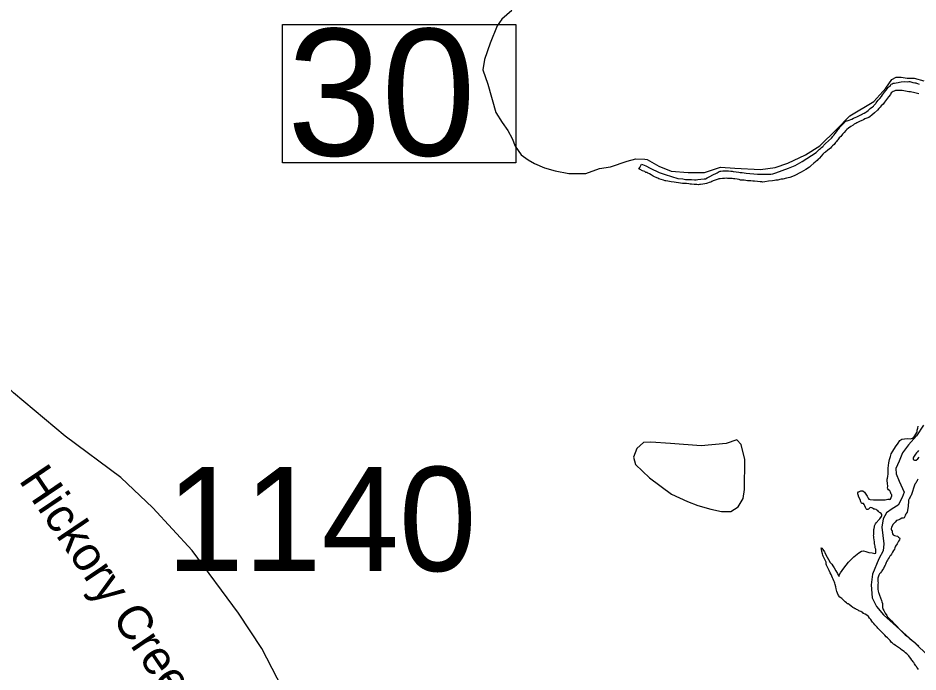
# Model space of a CAD drawing. Extents: x 1662474 to 1856135, y 779280 to 917889.
# Drawn here: x 1737790 to 1740276, y 799088 to 800896 of the extents above; entities that cross this region are included whole.
import ezdxf

# ---------------------------------------------------------------- set-up
doc = ezdxf.new("R2010")
doc.units = 0
for name, color, linetype in [('Cogo Default Point CELL', 7, 'Continuous'), ('Exist Hydrographic Creek Single Shore', 7, 'Continuous'), ('Exist Hydrographic Lake Shore', 7, 'Continuous'), ('Exist Hydrographic Pond Under 1500 Sq Ft', 7, 'Continuous'), ('Exist Road Secondary Structure Standard Bridge Number Label', 7, 'Continuous'), ('Exist Road Secondary Type 51 Attributed', 7, 'Continuous'), ('Exist Road Secondary Type 51 Label', 7, 'Continuous')]:
    doc.layers.add(name, color=color, linetype=linetype)

msp = doc.modelspace()

# ---------------------------------------------------------------- linework, layer by layer
at = {"layer": 'Exist Hydrographic Creek Single Shore'}
for points in [[(1739154.6, 800917.2), (1739127, 800893.1), (1739114.2, 800874.5)], [(1739114.2, 800874.5), (1739094.5, 800826.2), (1739079, 800781.1), (1739074.6, 800753), (1739088, 800713.6), (1739110.5, 800635.1), (1739127.4, 800607.6), (1739143.6, 800585.5), (1739155.1, 800562.9), (1739163.5, 800541.4), (1739180.1, 800518.3), (1739199.5, 800504.4), (1739217.1, 800493.9), (1739244.9, 800481.6), (1739273.8, 800473.4), (1739311.6, 800466.6), (1739359.1, 800466.4), (1739396.4, 800479.8), (1739427.2, 800484.5), (1739472.8, 800500.5), (1739497.1, 800506.5), (1739521.5, 800505.8), (1739527.9, 800504.9), (1739560.4, 800486.6), (1739594.2, 800472.7), (1739641, 800468.8), (1739686.1, 800468.8), (1739730.8, 800484.2), (1739769.9, 800481.1), (1739841.2, 800477.4), (1739881.4, 800482.9), (1739916.2, 800494.7), (1739965.4, 800517.6), (1740005.2, 800543), (1740051.1, 800588.1), (1740087.6, 800625.7), (1740154.4, 800665.6), (1740187.4, 800702.1), (1740203.9, 800725.9), (1740216, 800733), (1740229.4, 800732.2), (1740245.9, 800729.9), (1740265.4, 800730.1), (1740292.1, 800722.5)], [(1740291.4, 799770.8), (1740272.1, 799741.2), (1740249.6, 799716), (1740233.1, 799693.9), (1740223.9, 799671.1), (1740215.2, 799651.2), (1740216, 799636.2), (1740224.1, 799616), (1740238, 799585.8), (1740232.8, 799570.9), (1740221.5, 799549.6), (1740205.2, 799539.1), (1740189, 799528.3), (1740180, 799511.5), (1740176.4, 799488.7), (1740179.2, 799466.1), (1740181.4, 799442.8), (1740179.5, 799422.8), (1740167.8, 799400.8), (1740150.9, 799359.1), (1740146.5, 799328.9), (1740149.6, 799293.4), (1740161.4, 799269.2), (1740180.9, 799245.9), (1740270.1, 799166.1), (1740301.2, 799135.9)]]:
    msp.add_lwpolyline(points, dxfattribs=at)
at = {"layer": 'Exist Hydrographic Lake Shore'}
for points in [[(1739663.2, 800448.8), (1739667.8, 800449.6), (1739676.4, 800450.6), (1739685.2, 800451.7), (1739689.2, 800451.9), (1739694, 800454.3), (1739701.6, 800458.2), (1739709.2, 800462.2), (1739712.9, 800464.5), (1739715.8, 800465.8), (1739721.2, 800468.4), (1739726.5, 800471.4), (1739729.6, 800472.4), (1739732, 800472.7), (1739737.2, 800473.4), (1739744.4, 800473.7), (1739752.8, 800473.4), (1739759.4, 800472.7), (1739762.5, 800472.7), (1739765.9, 800471.9), (1739773.5, 800471.1), (1739781.4, 800469.8), (1739785.2, 800469), (1739790.2, 800468.8), (1739801.4, 800467.4), (1739812.1, 800466.1), (1739822.6, 800465.3), (1739832.5, 800464.5), (1739841, 800464), (1739855.4, 800464), (1739865.1, 800464.2), (1739869.5, 800464.2), (1739875.6, 800465.3), (1739883.2, 800467.9), (1739918.9, 800481.1), (1739936.5, 800488.7), (1739956.1, 800499.7), (1739994.8, 800524.1), (1739998.8, 800528.1), (1740004, 800533.3), (1740006.9, 800535.6), (1740009.8, 800538.2), (1740012.9, 800541.2), (1740014.8, 800542.5), (1740016.2, 800544.3), (1740020.8, 800548.8), (1740028.6, 800556.9), (1740036.8, 800564.2), (1740040.6, 800568.4), (1740042.2, 800570.3), (1740044.4, 800572.9), (1740047.2, 800576.9), (1740050.6, 800581.9), (1740054.4, 800587.1), (1740057.2, 800590.2), (1740060.6, 800594.7), (1740066.4, 800600.5), (1740071.9, 800606.2), (1740075.4, 800609.7), (1740078, 800611.5), (1740080.9, 800612.3), (1740086.1, 800614.1), (1740090.9, 800615.7), (1740093.1, 800616.5), (1740098.4, 800619.1), (1740107.4, 800623.3), (1740116.2, 800627.5), (1740120.5, 800629.6), (1740123.1, 800630.9), (1740127.2, 800633.3), (1740132, 800635.9), (1740135.1, 800638), (1740138.6, 800640.9), (1740144.4, 800645.6), (1740150.4, 800650.4), (1740152.8, 800652.7), (1740154.4, 800654.3), (1740156.8, 800657.2), (1740159.4, 800660.1), (1740160.4, 800661.9), (1740162.5, 800664.2), (1740166.4, 800668.8), (1740170.9, 800674), (1740175.4, 800679.2), (1740178.5, 800683.9), (1740180.9, 800687.1), (1740183.8, 800690.8), (1740187.1, 800695.5), (1740191.4, 800700.2), (1740194, 800703.6), (1740196.6, 800706.5), (1740199.8, 800709.9), (1740202.4, 800713.1), (1740204.8, 800714.6), (1740207.6, 800715.7), (1740210.8, 800716.2), (1740216, 800717.2), (1740221.2, 800718.3), (1740224.6, 800719.1), (1740229.6, 800719.9)], [(1740229.6, 800719.9), (1740237.8, 800720.2), (1740245.9, 800719.9), (1740250.4, 800720.4), (1740253.2, 800720.4), (1740255.9, 800719.6), (1740261.6, 800718.3), (1740267.2, 800717.2), (1740270.1, 800716.5), (1740271.9, 800715.7), (1740274.8, 800714.9), (1740279.5, 800712.8)], [(1740278, 800686.3), (1740270.9, 800687.9), (1740264, 800689.8), (1740259.4, 800690.8), (1740255.6, 800691.6), (1740250.9, 800691.8), (1740246.2, 800692.6), (1740242, 800693.9), (1740237.2, 800694.7), (1740232, 800695.5), (1740228.1, 800695.5), (1740224.6, 800695.5), (1740222, 800695.5), (1740218.1, 800695.8), (1740214.4, 800695.5), (1740212.1, 800695.2), (1740210, 800693.7), (1740207.4, 800693.1), (1740204.5, 800690.8), (1740202.4, 800689.2), (1740199.8, 800685), (1740194.5, 800677.9), (1740189.2, 800671.1), (1740186.4, 800667.1), (1740183.8, 800663.8), (1740179.5, 800658.2), (1740174.8, 800653.2), (1740171.9, 800649.6), (1740170.1, 800648), (1740168, 800645.6), (1740164, 800641.7), (1740156.4, 800634.1), (1740148.9, 800627.2), (1740144.4, 800623.6), (1740140.4, 800621.5), (1740134.6, 800619.1), (1740129.1, 800617), (1740125.2, 800614.7), (1740120.8, 800613.1), (1740114.5, 800609.7), (1740107.6, 800606.2), (1740104, 800604.4), (1740101.9, 800603.6), (1740100.2, 800602.3), (1740097.4, 800600.2), (1740090.9, 800596.3), (1740084, 800591.6), (1740079.8, 800588.1), (1740076.6, 800585.2), (1740072.5, 800580), (1740068, 800575.3), (1740065.4, 800571.9), (1740063, 800569), (1740058.8, 800564.5), (1740054.9, 800559.8), (1740052.8, 800557.2), (1740050.6, 800555.1), (1740048.2, 800552.4), (1740044.4, 800546.9), (1740040.4, 800542.5), (1740037.5, 800539.6), (1740034.1, 800536.7), (1740027.2, 800531.2), (1740020.5, 800525.7), (1740017.1, 800523.6), (1740013.4, 800519.6), (1740008.4, 800514.1)], [(1739997.4, 800502.3), (1739988.5, 800495.2), (1739980, 800487.6), (1739976.1, 800484.2), (1739966.1, 800477.4), (1739953.5, 800470.1), (1739934.1, 800460.1), (1739922, 800454.8), (1739912.9, 800453.2), (1739902.6, 800450.9), (1739898.4, 800450.4), (1739894.8, 800449.8), (1739889.2, 800448.2), (1739883.8, 800447.8), (1739880, 800446.7), (1739874.2, 800445.9), (1739863.5, 800444.9), (1739852.8, 800443.2), (1739847.5, 800442.8), (1739844.4, 800443), (1739840.4, 800443.2), (1739833.1, 800444.1), (1739824.6, 800444.9), (1739820, 800444.9), (1739814.8, 800445.6), (1739805.2, 800446.4), (1739795.8, 800447.8), (1739790.2, 800448), (1739786.1, 800448.2), (1739782.6, 800449.3), (1739776.4, 800450.4), (1739770.4, 800451.7), (1739766.6, 800451.9), (1739763, 800452.4), (1739756.5, 800452.7), (1739749.9, 800452.7), (1739746, 800453.2), (1739741.8, 800452.4), (1739735.8, 800452.7), (1739729.6, 800451.7), (1739726.2, 800451.1), (1739723.9, 800450.9), (1739721.5, 800449.6), (1739715.5, 800447.8), (1739710.2, 800445.6), (1739706.9, 800444.1), (1739704, 800442.8), (1739699.2, 800441.2), (1739694.5, 800439.6), (1739691.6, 800438.8), (1739687.1, 800437.5), (1739681.6, 800436.7), (1739675.6, 800435.9), (1739672.8, 800435.7), (1739669.6, 800434.9), (1739665.6, 800435.7), (1739658, 800435.9), (1739650.6, 800436.7), (1739646.5, 800436.7), (1739642.8, 800437.5), (1739636.8, 800438.3), (1739625.8, 800439.1), (1739614.5, 800440.6), (1739607.9, 800441.4), (1739602.6, 800442.2), (1739594, 800443.6), (1739584.8, 800445.1), (1739579.5, 800445.9), (1739577.8, 800446.4), (1739572.8, 800447.8), (1739566.4, 800450.1), (1739560.4, 800451.9), (1739557.2, 800453), (1739554.9, 800454.3), (1739552.8, 800455.6), (1739548.2, 800457.4), (1739544.4, 800459.2), (1739541.8, 800461.1), (1739538.9, 800462.7), (1739534.4, 800465.3), (1739529.9, 800467.4), (1739527.6, 800468.8), (1739524.6, 800469.5), (1739521.2, 800471.4), (1739514.8, 800474), (1739508.4, 800477.1), (1739505.5, 800478.2), (1739507.6, 800482.9), (1739512.1, 800492.4), (1739515.5, 800491.6), (1739524.4, 800487.1), (1739536, 800481.1), (1739560.9, 800469.5), (1739578, 800463.2), (1739613.1, 800452.7), (1739626.5, 800451.1), (1739633.9, 800450.1), (1739650.4, 800449.8), (1739659.1, 800448.8), (1739663.2, 800448.8)], [(1740008.4, 800514.1), (1740004.2, 800509.1), (1740002.4, 800506.8), (1740000.8, 800505.5), (1739997.4, 800502.3)], [(1740157, 799538.8), (1740154.4, 799538.8), (1740152.8, 799539.1), (1740150.4, 799540.9), (1740148.2, 799542.2), (1740145.1, 799543), (1740143.2, 799541.7), (1740141.2, 799540.4), (1740139.4, 799538.8), (1740137.5, 799537.8), (1740135.1, 799537.2), (1740133.4, 799539.1), (1740131.2, 799542.8), (1740129.1, 799548), (1740127.2, 799551.7), (1740125.2, 799554.1), (1740122.2, 799554.1), (1740120, 799554.8), (1740118.1, 799558.8), (1740116.2, 799565.1), (1740112.9, 799571.9), (1740110.8, 799577.7), (1740109.8, 799581.1), (1740109.8, 799583.7), (1740111.5, 799586.1), (1740114.8, 799587.6), (1740118.4, 799588.7), (1740123.4, 799588.7), (1740128.4, 799585.6), (1740132.2, 799580), (1740135.8, 799574.2), (1740138.4, 799569.2), (1740140.6, 799566.1), (1740144.4, 799564.8), (1740153.2, 799564.3), (1740169.5, 799564.3), (1740185.2, 799564.3), (1740193.1, 799565.9), (1740196.1, 799566.4), (1740197.9, 799565.1), (1740200, 799566.4), (1740202.1, 799570.3), (1740203.6, 799575.1), (1740203.6, 799578.4), (1740202.4, 799580.3), (1740200.8, 799582.9), (1740199.8, 799585.2), (1740197.9, 799588.7), (1740195, 799591.6), (1740193.1, 799595), (1740192.1, 799596.8), (1740192.4, 799601.6), (1740191.9, 799609.2), (1740191.4, 799617.6), (1740191.1, 799621.5), (1740191.6, 799624.4), (1740192.4, 799629.1), (1740194, 799635.9), (1740193.8, 799644.1), (1740193.8, 799651.9), (1740194.5, 799659.3), (1740195.5, 799666.9), (1740197.4, 799675.6), (1740199.8, 799683.9), (1740202.1, 799691.1), (1740206.9, 799698.9), (1740213.9, 799710.5), (1740221.2, 799721.2), (1740226.2, 799728.3), (1740231.2, 799731.8), (1740238.4, 799732.8), (1740247.2, 799733.6), (1740255.4, 799733.3), (1740261.1, 799735.1), (1740264.9, 799737.2), (1740267.2, 799740.9), (1740270.1, 799745.6), (1740272.5, 799750.1), (1740273.8, 799753), (1740274.2, 799756.7), (1740275.9, 799761.9), (1740276.6, 799767.7)], [(1740277.8, 799700.8), (1740274.8, 799696.8), (1740271.9, 799693.7), (1740269.2, 799690.2), (1740267.5, 799687.9), (1740265.4, 799685.2), (1740263.5, 799682.6), (1740262.5, 799679.5), (1740262.8, 799676.1), (1740266.1, 799674.2), (1740270.9, 799674.2), (1740275.6, 799677.9), (1740279.5, 799682.1)], [(1740276.1, 799621), (1740274, 799618.1), (1740272.5, 799615.2), (1740270.9, 799612.8), (1740270.1, 799610.5), (1740267.8, 799607.1), (1740256.8, 799576.6), (1740255.4, 799574), (1740254.1, 799571.9), (1740252.2, 799568.5), (1740250.6, 799564.8), (1740250.1, 799563), (1740250.1, 799560.1), (1740249.6, 799555.9), (1740249.4, 799551.7), (1740248.9, 799549.6), (1740248.9, 799545.6), (1740248.2, 799540.9), (1740247.5, 799535.1), (1740245.9, 799529.9), (1740243.6, 799526.5)], [(1740083.2, 799276.4), (1740081.4, 799276.9), (1740078.5, 799279.2), (1740074.8, 799281.9), (1740070.6, 799286.9), (1740065.6, 799291.6), (1740060.4, 799295.2), (1740056.8, 799300.2), (1740054.1, 799305.8), (1740052, 799311), (1740050.6, 799314.7), (1740049.9, 799318.4), (1740048.9, 799324.1), (1740047.5, 799330.4), (1740046.8, 799334.1), (1740045.6, 799336.2), (1740043.9, 799340.4), (1740041.8, 799344.6), (1740039.6, 799348.8), (1740037.8, 799353), (1740036, 799357.8), (1740033.4, 799362.7), (1740030.5, 799368.5), (1740027.6, 799374), (1740025.2, 799379.5), (1740023.6, 799383.7), (1740022.9, 799386.3), (1740022.9, 799388.4), (1740022.4, 799392.1), (1740014.5, 799408.9), (1740013.4, 799411.2), (1740012.1, 799415.4), (1740010.8, 799421.5), (1740010, 799427.6), (1740008.4, 799431.8), (1740011.2, 799430.4), (1740013.6, 799426.8), (1740017.6, 799420.7), (1740018.9, 799418.9), (1740020.8, 799414.4), (1740033.6, 799391.1), (1740038.4, 799386.3), (1740041.2, 799381.4), (1740044.4, 799376.4), (1740049.4, 799367.9), (1740053.5, 799360.4), (1740055.9, 799355.9), (1740058, 799352.5), (1740058.2, 799355.9), (1740062, 799362.4), (1740070.9, 799375.8), (1740083.8, 799392.1), (1740098.8, 799406.8), (1740112.6, 799417.3), (1740120.5, 799422.3), (1740126, 799423.6), (1740132.2, 799421.5), (1740140.4, 799419.1), (1740149.6, 799417.3), (1740156.8, 799416), (1740159.6, 799416.8), (1740160.1, 799418.9), (1740159.6, 799423.9), (1740159.4, 799428.1), (1740158.8, 799429.9), (1740158.2, 799432), (1740157.8, 799435.7), (1740156.8, 799439.9), (1740156.4, 799442), (1740155.9, 799444.1), (1740155.6, 799448.2), (1740154.9, 799454.1), (1740154.4, 799459.6), (1740154.1, 799463), (1740153.5, 799464.8), (1740154.1, 799468.5), (1740154.1, 799474), (1740154.1, 799479.5), (1740154.4, 799482.4), (1740154.9, 799485), (1740155.6, 799489.2), (1740156.1, 799492.1), (1740158, 799496.3), (1740158.8, 799497.9), (1740161.6, 799501.3), (1740164, 799504.4), (1740165.6, 799506.2), (1740167.2, 799508.1), (1740170.4, 799511.8), (1740175.4, 799518.4), (1740176.4, 799520.7), (1740176.4, 799523.6), (1740174, 799526.8), (1740171.6, 799528.1), (1740169.5, 799529.6), (1740167.2, 799532.2), (1740165.6, 799534.4), (1740162.8, 799535.9), (1740160.4, 799537.8), (1740157, 799538.8)], [(1740243.6, 799526.5), (1740242.2, 799524.6), (1740240.6, 799522), (1740239.9, 799518.1), (1740238, 799514.4), (1740235.1, 799513.1), (1740231.5, 799513.1), (1740226.8, 799511), (1740222.9, 799508.6), (1740220, 799508.4), (1740217, 799507.1), (1740213.1, 799502.3), (1740207.9, 799496.8), (1740202.6, 799488.4), (1740201.6, 799484.5), (1740202.4, 799481.6), (1740203.6, 799480.1), (1740204.5, 799477.9), (1740204.5, 799474.8), (1740205.5, 799470.3), (1740207.4, 799467.9), (1740211, 799466.1), (1740215.2, 799464.8), (1740219.6, 799463.5), (1740222.6, 799461.1), (1740224.6, 799458.8), (1740226, 799457.4), (1740225.2, 799454.1), (1740222.2, 799450.1), (1740218.4, 799442.8), (1740214.4, 799435.7), (1740212.4, 799432), (1740210.8, 799428.3), (1740208.4, 799424.4), (1740205.5, 799419.7), (1740202.6, 799414.1), (1740200.2, 799410.8), (1740198.4, 799408.4), (1740196.1, 799405), (1740194, 799401.6), (1740191.6, 799397.6), (1740190, 799394.5), (1740188.5, 799390.8), (1740187.1, 799387.9), (1740186.1, 799385.3), (1740185.2, 799383.2), (1740183.8, 799380.8), (1740182.4, 799378.8), (1740180.4, 799374.5), (1740178.5, 799370.3), (1740176.6, 799367.9), (1740175.4, 799366.1), (1740172.5, 799362.7), (1740169.9, 799359.6), (1740168.5, 799358.2), (1740167.8, 799355.9), (1740166.6, 799353.5), (1740165.9, 799350.1), (1740165.4, 799347.5), (1740165.4, 799344.6), (1740165.4, 799340.9), (1740165.6, 799338.1), (1740165.9, 799334.4), (1740165.6, 799331.5), (1740165.6, 799328.1), (1740165.4, 799323.3), (1740165.4, 799317.3), (1740166.1, 799311.8), (1740166.6, 799308.4), (1740167.8, 799306), (1740169, 799303.9), (1740170.1, 799300.5), (1740172.5, 799293.7), (1740175.4, 799286.3), (1740176.6, 799281.9), (1740177.8, 799277.9), (1740177.8, 799272.4), (1740178.2, 799266.4), (1740178.8, 799263.5), (1740179.5, 799261.1), (1740181.6, 799258), (1740185.6, 799251.4), (1740190, 799244.1), (1740192.1, 799240.4), (1740193.8, 799238.8), (1740196.4, 799235.9), (1740202.6, 799229.6), (1740208.9, 799223.1), (1740212.1, 799220.4), (1740213.6, 799219.1), (1740217.4, 799214.7), (1740225.2, 799206.3), (1740233.4, 799198.4), (1740237.5, 799193.9), (1740240.6, 799191.1), (1740246.8, 799186.3), (1740252.5, 799181.1), (1740255.4, 799179.2), (1740260.4, 799175.3), (1740267.2, 799169.6)], [(1740100, 799264.6), (1740096.1, 799266.4), (1740091.4, 799270.3), (1740086.1, 799274.5), (1740083.2, 799276.4)], [(1740277.1, 799094.8), (1740275.4, 799097.9), (1740273, 799101.3), (1740271.9, 799103.1), (1740270.1, 799105.2), (1740266.6, 799110.8), (1740264.6, 799114.4), (1740263.2, 799116), (1740260.6, 799118.9), (1740259.4, 799121), (1740255.9, 799125.7), (1740252.8, 799129.9), (1740250.6, 799132.6), (1740248.9, 799134.4), (1740245.6, 799138.1), (1740242, 799141.2), (1740239.6, 799143.6), (1740237.8, 799145.4), (1740233.6, 799147.8), (1740229.9, 799150.9), (1740227.5, 799152.2), (1740224.6, 799154.1), (1740219.1, 799157.8), (1740213.6, 799161.4), (1740210.5, 799164), (1740208.6, 799165.6), (1740205.8, 799167.7), (1740203.1, 799170.3), (1740201.4, 799172.4), (1740198.8, 799175.6), (1740195.2, 799178.8), (1740192.1, 799182.4), (1740188.5, 799185.3), (1740184.2, 799190.2), (1740177.8, 799196.8), (1740170.9, 799203.7), (1740167.8, 799207.1), (1740165.6, 799209.7), (1740163.2, 799212.3), (1740160.1, 799216), (1740156.8, 799219.1), (1740153.8, 799222.8), (1740150.6, 799225.7), (1740148.2, 799228.6), (1740145.6, 799233.1), (1740142.2, 799237.5), (1740139.4, 799242), (1740135.1, 799245.6), (1740130.5, 799248.2), (1740126, 799250.4), (1740123.4, 799252.5), (1740120.8, 799254.1), (1740118.1, 799255.6), (1740115.8, 799256.9), (1740113.1, 799257.8), (1740110.8, 799258.8), (1740108.6, 799260.1), (1740106.2, 799261.4), (1740104.8, 799262.7), (1740102.4, 799263.2), (1740100, 799264.6)], [(1740267.2, 799169.6), (1740274.2, 799163.2), (1740278, 799160.4)]]:
    msp.add_lwpolyline(points, dxfattribs=at)
at = {"layer": 'Exist Hydrographic Pond Under 1500 Sq Ft'}
msp.add_lwpolyline([(1739796.9, 799592.7), (1739798.1, 799675.9), (1739788.1, 799717.5), (1739775.4, 799730.1), (1739746.4, 799720), (1739677.1, 799713.7), (1739592.6, 799720), (1739538.4, 799723.8), (1739518.2, 799722.5), (1739499.3, 799706.1), (1739490.5, 799682.2), (1739495.5, 799662), (1739534.6, 799625.5), (1739595.1, 799580.1), (1739639.3, 799559.9), (1739668.3, 799548.6), (1739703.6, 799538.5), (1739733.8, 799532.2), (1739759.1, 799532.2), (1739779.2, 799544.8), (1739793.1, 799567.5), (1739796.9, 799592.7)], dxfattribs=at)
at = {"layer": 'Exist Road Secondary Structure Standard Bridge Number Label'}
msp.add_lwpolyline([(1738521.3, 800878.5), (1739165.4, 800878.5), (1739165.4, 800496.2), (1738521.3, 800496.2)], close=True, dxfattribs=at)
at = {"layer": 'Exist Road Secondary Type 51 Attributed'}
msp.add_lwpolyline([(1738576.8, 798933.8), (1738464.1, 799153.1), (1738399.5, 799251.4), (1738271.5, 799424), (1738162.8, 799542.5), (1738074, 799626.3), (1737920.9, 799739.8), (1737777.6, 799860), (1737745.9, 799893.8), (1737698.7, 799966.6), (1737612.1, 800138.2), (1737524.5, 800277), (1737367.3, 800482.9), (1737313.5, 800555.7), (1737229.5, 800652), (1737195.7, 800666.8)], dxfattribs=at)

# ---------------------------------------------------------------- texts
at = {"layer": 'Cogo Default Point CELL'}
msp.add_text('1140', height=288, dxfattribs=at).set_placement((1738199.9, 799367.4))
at = {"layer": 'Exist Road Secondary Structure Standard Bridge Number Label'}
msp.add_text('30', height=350, dxfattribs=at).set_placement((1738533.8, 800515.9))
at = {"layer": 'Exist Road Secondary Type 51 Label'}
msp.add_text('Hickory Creek Rd North', height=95, rotation=304.0609, dxfattribs=at).set_placement((1737790.7, 799618.3))

doc.saveas('drawing.dxf')
